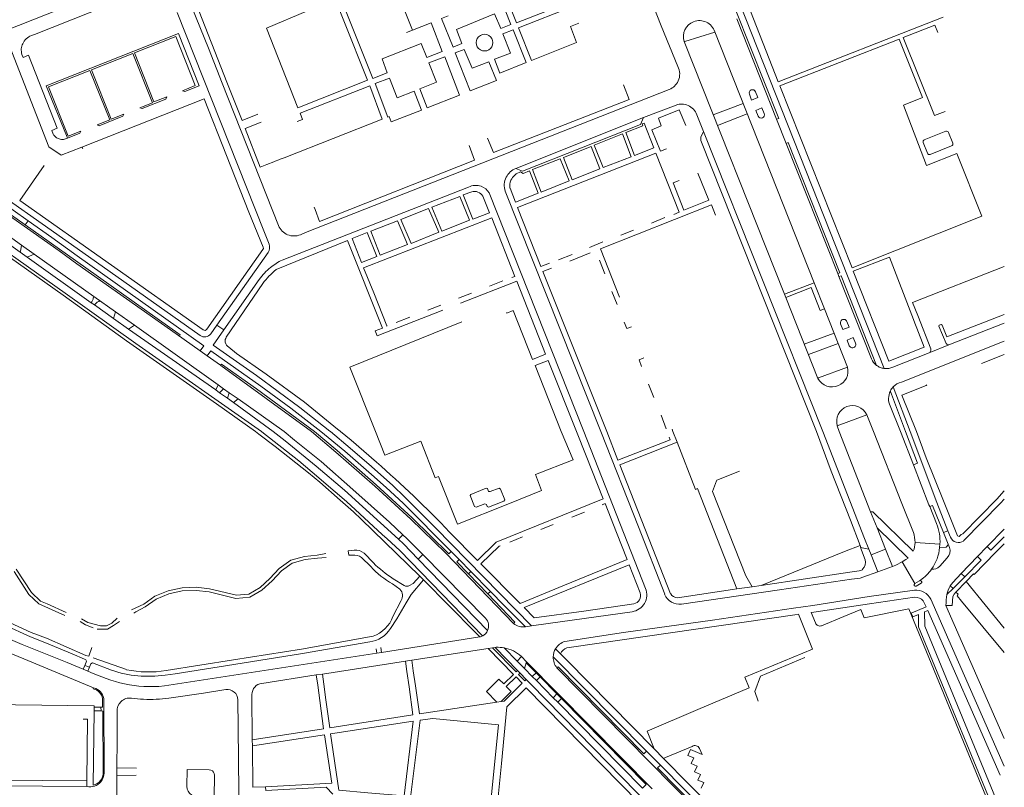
# Model space of a CAD drawing. Extents: x 145000 to 155000, y 457500 to 470000.
# Tile 452 of 548: x 154648 to 155000, y 463873 to 464147. Entities that reach past the tile are written whole.
import ezdxf

# ---------------------------------------------------------------- set-up
doc = ezdxf.new("R2010")
doc.units = 0
doc.header["$LTSCALE"] = 0.2
doc.header["$MEASUREMENT"] = 0
doc.layers.add('kant verharding', color=252, linetype='Continuous', lineweight=0)

msp = doc.modelspace()

# ---------------------------------------------------------------- linework, layer by layer
at = {"layer": 'kant verharding', "lineweight": 0}
for p, q in [((154788.3, 464143.66), (154771.98, 464185.21)), ((154694.17, 464158.45), (154653.05, 464142.14)), ((154919.29, 464112.1), (154904.01, 464150.7)), ((154905.24, 464153.41), (154957.03, 464022.6)), ((154704.12, 464150.02), (154735.12, 464071.88)), ((154904.27, 464147.73), (154918.51, 464111.79)), ((154788.3, 464143.66), (154786.17, 464142.81)), ((154877.26, 464145.24), (154883.23, 464130.7)), ((154651.97, 464141.71), (154653.05, 464142.14)), ((154704.59, 464142.43), (154657.29, 464123.7)), ((154711.98, 464123.74), (154704.59, 464142.43)), ((154931.99, 464053.19), (154896.42, 464143.03)), ((154885.46, 464139.62), (154921.37, 464049.14)), ((154648.6, 464135), (154649.01, 464133.9)), ((154799.84, 464134.06), (154805.15, 464120.42)), ((154657.29, 464123.7), (154664.5, 464105.97)), ((154710.61, 464123.83), (154706.06, 464121.99)), ((154706.87, 464121.67), (154711.98, 464123.74)), ((154880.17, 464122.47), (154750.04, 464071.2)), ((154713.79, 464119.1), (154670.05, 464101.83)), ((154691.56, 464115.61), (154700.05, 464118.98)), ((154700.44, 464119.74), (154695.83, 464117.95)), ((154700.05, 464118.98), (154700.44, 464119.74)), ((154706.06, 464121.99), (154706.87, 464121.67)), ((154713.79, 464119.1), (154729.71, 464078.52)), ((154909.61, 464118.66), (154908.81, 464120.7)), ((154911.85, 464119.54), (154909.61, 464118.66)), ((154911.85, 464119.54), (154911.04, 464121.59)), ((154695.3, 464117.69), (154690.78, 464115.9)), ((154690.78, 464115.9), (154691.56, 464115.61)), ((154882.58, 464116.82), (154870.91, 464112.4)), ((154895.91, 464113.31), (154906.55, 464117.44)), ((154913.32, 464115.82), (154911.09, 464114.94)), ((154914.13, 464113.78), (154913.32, 464115.82)), ((154676.2, 464109.46), (154684.67, 464112.86)), ((154685.02, 464113.61), (154680.5, 464111.83)), ((154684.67, 464112.86), (154685.02, 464113.61)), ((154825.25, 464094.17), (154870.91, 464112.4)), ((154892.45, 464107.38), (154889.98, 464113.38)), ((154897.38, 464109.59), (154908.02, 464113.72)), ((154911.9, 464112.89), (154911.09, 464114.94)), ((154919.29, 464112.1), (154918.51, 464111.79)), ((154918.51, 464111.79), (154921.93, 464103.14)), ((154679.98, 464111.62), (154675.46, 464109.82)), ((154675.46, 464109.82), (154676.2, 464109.46)), ((154664.5, 464105.97), (154664.89, 464105.01)), ((154664.89, 464105.01), (154669.34, 464106.79)), ((154669.67, 464107.52), (154665.18, 464105.74)), ((154669.34, 464106.79), (154669.67, 464107.52)), ((154863.4, 464106.53), (154853.32, 464102.5)), ((154892.45, 464107.38), (154891.5, 464105.33)), ((154892.45, 464107.38), (154935.14, 464000)), ((154979.1, 464107.46), (154971.39, 464104.4)), ((154981.56, 464103.16), (154980.01, 464107.06)), ((154670.32, 464101.27), (154670.05, 464101.83)), ((154852.27, 464102.08), (154842.3, 464098.11)), ((154932.81, 464000), (154891.45, 464104.17)), ((154922.71, 464103.45), (154921.93, 464103.14)), ((154921.93, 464103.14), (154940.41, 464056.53)), ((154971, 464103.49), (154972.55, 464099.59)), ((154973.45, 464099.19), (154981.16, 464102.25)), ((154741, 464097.47), (154742.35, 464097.99)), ((154841.1, 464097.66), (154831.26, 464093.77)), ((154647.79, 464082.76), (154656.57, 464095.19)), ((154736.14, 464095.55), (154738.72, 464096.57)), ((154738.72, 464096.57), (154739.22, 464096.77)), ((154739.22, 464096.77), (154740.53, 464097.28)), ((154740.53, 464097.28), (154741, 464097.47)), ((154628.16, 464091.36), (154650.77, 464075.47)), ((154824.93, 464091.77), (154825.42, 464092.21)), ((154808.37, 464087.48), (154741.67, 464061.4)), ((154849.62, 464000), (154815.73, 464085.44)), ((154821.48, 464086.04), (154855.65, 464000)), ((154713.45, 464036.4), (154647.79, 464082.76)), ((154729.71, 464078.52), (154734.86, 464066.05)), ((154878.56, 464076.56), (154873.77, 464074.61)), ((154639.46, 464073.08), (154648.43, 464066.77)), ((154650.77, 464075.47), (154649.71, 464073.96)), ((154637.51, 464071.59), (154648.01, 464064.18)), ((154735.12, 464071.88), (154737, 464067.08)), ((154748.18, 464070.46), (154750.04, 464071.2)), ((154867.35, 464072.07), (154862.8, 464070.27)), ((154648.43, 464066.77), (154652.91, 464063.51)), ((154856.42, 464067.86), (154851.66, 464065.91)), ((154648.01, 464064.18), (154650.51, 464062.43)), ((154652.91, 464063.51), (154650.51, 464062.43)), ((154650.51, 464062.43), (154673.41, 464046.14)), ((154734.79, 464065.11), (154714.71, 464036.61)), ((154736.64, 464064.1), (154718.32, 464038.15)), ((154845.41, 464063.4), (154840.55, 464061.45)), ((154851.91, 464063.92), (154844.57, 464060.96)), ((154958.9, 464062.48), (154967.54, 464040.08)), ((154857.11, 464056.47), (154855.15, 464061.37)), ((154940.41, 464056.53), (154940.83, 464055.46)), ((154940.83, 464055.46), (154952.48, 464026.06)), ((154733.47, 464054.44), (154720.82, 464036.39)), ((154734.77, 464053.04), (154721.68, 464033.79)), ((154820.6, 464053.99), (154815.9, 464052.08)), ((154921.37, 464049.14), (154931.99, 464053.19)), ((154935.66, 464043.91), (154931.99, 464053.19)), ((154809.45, 464049.59), (154804.75, 464047.7)), ((154861.48, 464045.46), (154859.57, 464050.17)), ((154921.37, 464049.14), (154921.81, 464048.04)), ((154930.91, 464051.56), (154921.81, 464048.04)), ((154673.41, 464046.14), (154674.55, 464045.33)), ((154674.55, 464045.33), (154681.38, 464040.48)), ((154676.33, 464046.74), (154676.58, 464046.74)), ((154798.44, 464045.21), (154793.74, 464043.47)), ((154921.81, 464048.04), (154933.34, 464019.05)), ((154681.38, 464040.48), (154682.02, 464042.88)), ((154682.02, 464042.88), (154688.8, 464038.06)), ((154943.92, 464023.06), (154935.66, 464043.91)), ((154969.03, 464041.5), (154973.73, 464029.67)), ((154681.38, 464040.48), (154686.72, 464036.68)), ((154688.8, 464038.06), (154686.72, 464036.68)), ((154688.8, 464038.06), (154718.73, 464016.8)), ((154718.32, 464038.15), (154716.12, 464035.03)), ((154720.82, 464036.39), (154718.32, 464038.15)), ((154787.29, 464040.92), (154782.5, 464039.02)), ((154941.46, 464038.54), (154942.27, 464036.49)), ((154943.69, 464039.42), (154944.5, 464037.38)), ((154967.54, 464040.08), (154968.02, 464038.82)), ((154968.02, 464038.82), (154968.24, 464038.26)), ((154968.24, 464038.26), (154968.72, 464037)), ((155000, 464038.84), (154980.21, 464031.01)), ((154686.72, 464036.68), (154717.9, 464014.93)), ((154703.72, 464035.03), (154712.4, 464028.88)), ((154928.44, 464031.33), (154939.1, 464035.24)), ((154944.5, 464037.38), (154942.27, 464036.49)), ((154976.6, 464037.71), (154979.16, 464031.51)), ((154712.4, 464028.88), (154713.7, 464030.72)), ((154929.92, 464027.61), (154940.57, 464031.52)), ((154945.97, 464033.66), (154943.74, 464032.78)), ((154943.74, 464032.78), (154944.55, 464030.73)), ((154945.97, 464033.66), (154946.78, 464031.61)), ((155000, 464032.34), (154963.17, 464017.73)), ((154973.14, 464028.17), (154980.21, 464031.01)), ((154712.4, 464028.88), (154714.84, 464027.15)), ((154714.84, 464027.15), (154716.11, 464028.93)), ((154973.14, 464028.17), (154960.18, 464023.07)), ((155000, 464027.62), (154991.87, 464024.43)), ((154714.84, 464027.15), (154719.61, 464023.77)), ((154719.61, 464023.77), (154719.73, 464023.68)), ((154719.73, 464023.68), (154752.17, 464000)), ((154956.94, 464022.61), (154957.03, 464022.6)), ((154717.9, 464014.93), (154718.73, 464016.8)), ((154718.73, 464016.8), (154720.75, 464015.37)), ((154874.61, 464012.17), (154872.75, 464016.98)), ((154717.9, 464014.93), (154719.32, 464013.94)), ((154719.32, 464013.94), (154720.75, 464015.37)), ((154719.32, 464013.94), (154722.09, 464012.01)), ((154720.75, 464015.37), (154722.76, 464013.94)), ((154722.76, 464013.94), (154722.09, 464012.01)), ((154722.76, 464013.94), (154725.92, 464011.7)), ((154966.3, 464000), (154960.27, 464015.99)), ((154722.09, 464012.01), (154724.3, 464010.41)), ((154724.3, 464010.41), (154725.92, 464011.7)), ((154724.3, 464010.41), (154738.45, 464000)), ((154725.92, 464011.7), (154742.37, 464000)), ((154950.83, 464006.07), (154940.24, 464002.05)), ((154950.83, 464006.07), (154953.2, 464000)), ((154959.14, 464009.22), (154962.84, 464000)), ((154879.02, 464001.02), (154877.2, 464005.92)), ((154734.36, 463999.94), (154734.28, 464000)), ((154758.72, 464000.21), (154758.97, 464000)), ((154846.95, 464000), (154850.39, 463991.35)), ((154871.7, 463943.89), (154849.62, 464000)), ((154881.22, 464000.87), (154881.48, 464000)), ((154882.95, 463996.24), (154881.48, 464000)), ((154950.01, 463961.82), (154935.14, 464000)), ((154940.24, 464002.05), (154940.95, 464000)), ((154952.19, 463971.34), (154940.95, 464000)), ((154953.2, 464000), (154963.3, 463974.32)), ((154962.84, 464000), (154967.48, 463988.14)), ((154964.7, 464000), (154968.97, 463988.72)), ((154966.3, 464000), (154975.87, 463974.59)), ((154968.97, 463988.72), (154967.48, 463988.14)), ((154967.48, 463988.14), (154973.06, 463973.86)), ((154890.21, 463979.61), (154904.34, 463943.7)), ((154997.33, 463975.88), (155000, 463978.76)), ((154975.87, 463974.59), (154979.85, 463964.53)), ((154998.62, 463974.36), (155000, 463975.83)), ((154845.25, 463969.41), (154849.81, 463971.2)), ((154952.19, 463971.34), (154954.51, 463965.53)), ((154963.3, 463974.32), (154967.46, 463963.94)), ((154973.06, 463973.86), (154973.36, 463973.16)), ((154974.33, 463973.57), (154973.36, 463973.16)), ((154973.36, 463973.16), (154975.79, 463967.08)), ((154978.28, 463963.91), (154974.33, 463973.57)), ((154985.4, 463960.87), (154998.62, 463974.36)), ((154948.38, 463959.3), (154944.96, 463968.35)), ((154834.24, 463964.97), (154838.65, 463966.75)), ((154954.51, 463965.53), (154965.58, 463954.76)), ((154957.55, 463957.94), (154954.51, 463965.53)), ((154979.85, 463964.53), (154978.28, 463963.91)), ((154979.93, 463959.79), (154978.28, 463963.91)), ((154979.85, 463964.53), (154980.77, 463962.22)), ((154993.9, 463958.85), (155000, 463965.1)), ((154784.9, 463963.05), (154783.32, 463961.49)), ((154823.08, 463960.47), (154827.65, 463962.32)), ((154951.52, 463957.97), (154950.01, 463961.82)), ((154968.06, 463960.36), (154976.98, 463959.76)), ((155000, 463962.34), (154995.16, 463957.58)), ((154767.45, 463957.59), (154765.33, 463957.35)), ((154765.33, 463957.35), (154765.49, 463955.84)), ((154802.12, 463957.06), (154801.35, 463956.3)), ((154804.94, 463954.23), (154802.12, 463957.06)), ((154913.05, 463944.99), (154942.89, 463957.08)), ((154942.89, 463957.08), (154948.38, 463959.3)), ((154948.67, 463958.56), (154948.38, 463959.3)), ((154948.55, 463958.58), (154950.2, 463954.17)), ((154951.52, 463957.97), (154948.55, 463958.58)), ((154952.36, 463955.95), (154951.52, 463957.97)), ((154957.55, 463957.94), (154952.36, 463955.95)), ((154959.99, 463951.77), (154957.55, 463957.94)), ((154976.98, 463959.76), (154976.86, 463958.53)), ((154976.86, 463958.53), (154979.26, 463958.68)), ((154980.44, 463958.51), (154979.93, 463959.79)), ((154990.44, 463955.33), (154993.9, 463958.85)), ((154995.16, 463957.58), (154993.9, 463958.85)), ((154996.88, 463956.76), (155000, 463959.87)), ((154766.82, 463955.84), (154765.49, 463955.84)), ((154773.36, 463951.72), (154770.05, 463955.02)), ((154774.29, 463953.04), (154771.01, 463956.47)), ((154791.97, 463955.98), (154790.37, 463954.4)), ((154790.37, 463954.4), (154815.18, 463928.8)), ((154814.37, 463933.3), (154791.97, 463955.98)), ((154804.94, 463954.23), (154804.13, 463953.42)), ((154804.13, 463953.42), (154808.3, 463949.1)), ((154809.17, 463949.97), (154804.94, 463954.23)), ((154954.78, 463949.85), (154952.36, 463955.95)), ((154963.51, 463953.45), (154961.2, 463952.25)), ((154963.51, 463953.45), (154967.96, 463945.64)), ((154976.88, 463951.85), (154979.56, 463954.85)), ((154984.62, 463949.21), (154990.44, 463955.33)), ((154809.17, 463949.97), (154808.3, 463949.1)), ((154816.17, 463942.83), (154809.17, 463949.97)), ((154954.78, 463949.85), (154959.99, 463951.77)), ((154961.2, 463952.25), (154959.99, 463951.77)), ((154785.27, 463944.89), (154781.33, 463947.38)), ((154792.19, 463946.92), (154790.92, 463948.23)), ((154792.19, 463946.92), (154810.58, 463928.32)), ((154808.3, 463949.1), (154815.24, 463941.91)), ((154913.05, 463944.99), (154944.69, 463949.66)), ((154969.69, 463946.66), (154967.96, 463945.64)), ((154970.01, 463946.9), (154969.69, 463946.66)), ((154970.35, 463946.42), (154970.01, 463946.9)), ((154985.82, 463948.07), (154981.66, 463943.84)), ((154986.38, 463946.41), (154982.68, 463942.58)), ((154985.82, 463948.07), (154984.62, 463949.21)), ((154986.38, 463946.41), (155000, 463929.71)), ((154783.81, 463943.58), (154781.12, 463945.51)), ((154816.17, 463942.83), (154815.24, 463941.91)), ((154883.11, 463940.55), (154902.75, 463943.46)), ((154902.75, 463943.46), (154904.34, 463943.7)), ((154904.34, 463943.7), (154909.86, 463944.51)), ((154909.86, 463944.51), (154913.05, 463944.99)), ((154967.84, 463943.28), (154951.68, 463940.96)), ((154968.48, 463944.74), (154970.23, 463945.73)), ((154981.66, 463943.84), (154979.5, 463941.7)), ((154981.66, 463943.84), (154980.62, 463944.79)), ((154781.31, 463933.83), (154784.24, 463939.57)), ((154931.48, 463937.84), (154951.68, 463940.96)), ((154967.93, 463940.74), (154951.74, 463938.38)), ((155000, 463880.34), (154973.75, 463940.03)), ((154654.63, 463938.4), (154663.95, 463934.24)), ((154924.63, 463936.82), (154931.48, 463937.84)), ((154931.81, 463935.45), (154951.74, 463938.38)), ((155000, 463853.67), (154965.81, 463936.55)), ((154979.12, 463937.83), (155000, 463890.26)), ((154845.22, 463922.84), (154925.01, 463934.46)), ((154925.01, 463934.46), (154926.32, 463934.66)), ((154930.91, 463935.32), (154931.81, 463935.45)), ((154930.91, 463935.32), (154932.49, 463931.56)), ((154620.62, 463930.59), (154674.23, 463908.36)), ((154828.7, 463930.18), (154830.88, 463930.5)), ((154971.52, 463930.38), (155000, 463861.34)), ((154777.17, 463920.96), (154812.37, 463926.52)), ((154810.58, 463928.32), (154812.37, 463926.52)), ((154672.46, 463919.66), (154673.63, 463922.79)), ((154775.49, 463920.7), (154775.26, 463922.31)), ((154777.17, 463920.96), (154776.99, 463922.74)), ((154788.06, 463918.19), (154815.42, 463922.38)), ((154815.42, 463922.38), (154816.96, 463922.62)), ((154816.96, 463922.62), (154817.87, 463922.76)), ((154817.87, 463922.76), (154818.28, 463922.82)), ((154817.87, 463922.76), (154825.88, 463914.54)), ((154821.09, 463922.63), (154825.74, 463917.9)), ((154843.52, 463918.23), (154839.51, 463922.32)), ((154843.54, 463922.62), (154845.22, 463922.84)), ((154674.11, 463919.08), (154685.99, 463914.83)), ((154775.49, 463920.7), (154777.17, 463920.96)), ((154785.82, 463917.84), (154788.06, 463918.19)), ((154788.59, 463914.45), (154788.06, 463918.19)), ((154825.74, 463917.9), (154827.28, 463919.54)), ((154829.12, 463917.67), (154827.28, 463919.54)), ((154872.05, 463885.68), (154838.65, 463919.41)), ((154874.7, 463886.52), (154843.52, 463918.23)), ((154670.54, 463914.95), (154664.71, 463917.34)), ((154670.54, 463914.95), (154671.13, 463916.35)), ((154672.2, 463914.25), (154670.54, 463914.95)), ((154671.13, 463916.35), (154671.54, 463917.46)), ((154671.13, 463916.35), (154672.75, 463915.73)), ((154671.72, 463917.83), (154671.54, 463917.46)), ((154672.75, 463915.73), (154672.2, 463914.25)), ((154673.23, 463916.95), (154672.75, 463915.73)), ((154756.09, 463913.27), (154785.82, 463917.84)), ((154785.82, 463917.84), (154786.32, 463914.15)), ((154825.74, 463917.9), (154828.33, 463915.27)), ((154825.88, 463914.54), (154826.78, 463913.63)), ((154828.33, 463915.27), (154828.98, 463917.31)), ((154828.33, 463915.27), (154831.14, 463912.42)), ((154829.12, 463917.67), (154828.98, 463917.31)), ((154828.98, 463917.31), (154832.49, 463913.75)), ((154874.08, 463872.16), (154829.12, 463917.67)), ((154953.92, 463799.79), (154839.98, 463915.5)), ((154672.2, 463914.25), (154674.1, 463913.44)), ((154674.1, 463913.44), (154678.75, 463911.64)), ((154734.44, 463909.92), (154753.88, 463912.93)), ((154753.88, 463912.93), (154756.09, 463913.27)), ((154753.88, 463912.93), (154754.38, 463909.3)), ((154756.58, 463909.61), (154756.09, 463913.27)), ((154786.32, 463914.15), (154787.05, 463908.69)), ((154789.36, 463909), (154788.59, 463914.45)), ((154826.78, 463913.63), (154828.98, 463911.37)), ((154828.98, 463911.37), (154830.52, 463909.79)), ((154832.49, 463913.75), (154831.14, 463912.42)), ((154831.14, 463912.42), (154832.61, 463910.92)), ((154832.49, 463913.75), (154833.96, 463912.25)), ((154833.96, 463912.25), (154832.61, 463910.92)), ((154833.96, 463912.25), (154839.98, 463906.14)), ((154674.23, 463908.36), (154674.99, 463908.04)), ((154692.15, 463908.84), (154693.68, 463908.77)), ((154754.38, 463909.3), (154755.13, 463903.79)), ((154757.32, 463904.09), (154756.58, 463909.61)), ((154832.61, 463910.92), (154838.66, 463904.78)), ((154908.74, 463908.3), (154890.33, 463900.52)), ((154725.96, 463894.15), (154725.86, 463904.08)), ((154730.88, 463905.96), (154730.98, 463889.77)), ((154838.66, 463904.78), (154839.98, 463906.14)), ((154838.66, 463904.78), (154840.27, 463903.15)), ((154839.98, 463906.14), (154841.58, 463904.51)), ((154840.27, 463903.15), (154841.58, 463904.51)), ((154674.42, 463901.44), (154676.86, 463901.44)), ((154674.42, 463900.08), (154674.42, 463901.44)), ((154676.86, 463901.44), (154676.9, 463900.05)), ((154677.98, 463877.92), (154677.88, 463903.82)), ((154820, 463903.45), (154818.41, 463903.22)), ((154870.53, 463872.42), (154840.27, 463903.15)), ((154674.42, 463900.08), (154674.03, 463873.56)), ((154676.9, 463900.05), (154674.42, 463900.08)), ((154682.68, 463899.78), (154682.63, 463889.77)), ((154682.63, 463889.77), (154682.58, 463879.65)), ((154730.98, 463889.77), (154731.03, 463887.52)), ((154731.03, 463887.52), (154731.17, 463872.73)), ((154878.13, 463883.06), (154874.7, 463886.52)), ((154872.05, 463885.68), (154871.05, 463884.7)), ((154876.97, 463880.71), (154872.05, 463885.68)), ((154963.06, 463796.77), (154878.13, 463883.06)), ((154682.58, 463879.65), (154682.57, 463876.99)), ((154689.54, 463879.63), (154682.58, 463879.65)), ((154876.97, 463880.71), (154875.96, 463879.71)), ((154682.57, 463876.99), (154682.35, 463830.3)), ((154689.46, 463877.07), (154682.57, 463876.99)), ((154619.57, 463873.45), (154671.84, 463873)), ((154620.06, 463875.5), (154671.86, 463875.11)), ((154671.86, 463875.11), (154671.84, 463873)), ((154731.17, 463872.73), (154735.71, 463872.96))]:
    msp.add_line(p, q, dxfattribs=at)
at = {"layer": 'kant verharding', "lineweight": 0, "flags": 128}
for points in [[(154804.8, 464198.04), (154825.5, 464146.33), (154850.7, 464156.19), (154839.03, 464185.63), (154824.18, 464179.87), (154820.62, 464188.77), (154835.48, 464194.48), (154829.9, 464208.28)], [(154751.04, 464179.29), (154755.33, 464168.31), (154772.18, 464125.7), (154747.28, 464115.88), (154736.06, 464144.42), (154750.76, 464150.58), (154747.2, 464159.38), (154732.5, 464153.22), (154731.76, 464155.25), (154726.15, 464169.43)], [(154770.06, 464136.53), (154758.03, 464166.81), (154752.92, 464180.04)], [(154978.1, 464148.33), (154919.15, 464125.14), (154908.08, 464153.23), (154967.05, 464176.36)], [(154642.22, 464143.26), (154692.31, 464163.15), (154706.77, 464169.34), (154712.97, 464171.82)], [(154871.89, 464158.65), (154872.11, 464158.32), (154877.26, 464145.24)], [(154716.57, 464155.21), (154710.93, 464153.04), (154721.86, 464125.01), (154727.32, 464111.27), (154733, 464113.6)], [(154802.84, 464137.57), (154805.99, 464138.82), (154803.99, 464143.86), (154817.69, 464149.47), (154819.9, 464144.28), (154823.5, 464145.68), (154819.42, 464156.03)], [(154709.41, 464151.83), (154715.31, 464137.19), (154720.21, 464124.67), (154740.39, 464073.7)], [(154847.78, 464146.13), (154844.81, 464144.99), (154847.01, 464139.19), (154830.81, 464132.78), (154826.2, 464144.43), (154845.65, 464152.09), (154845.62, 464151.66)], [(154802.84, 464137.57), (154798.68, 464147.81), (154801.05, 464148.76)], [(154798.94, 464136.01), (154794.93, 464146.31), (154788.3, 464143.66)], [(154820.6, 464142.28), (154823.3, 464135.43), (154817.6, 464133.22), (154819.55, 464128.28), (154829.01, 464132.08), (154824.35, 464143.73), (154820.6, 464142.28)], [(154976.26, 464142.8), (154975.17, 464145.42), (154963.86, 464141.02), (154974.98, 464113.13), (154978.79, 464114.55)], [(154695.83, 464117.95), (154688.85, 464135.54), (154703.63, 464141.35), (154710.61, 464123.83)], [(154885.46, 464139.62), (154885.7, 464139.6), (154896.41, 464142.93), (154896.42, 464143.03)], [(154962.41, 464140.41), (154970.68, 464119.57), (154963.88, 464116.82), (154972.19, 464095.18), (154982.99, 464099.53), (154991.91, 464077.04), (154945.55, 464058.66), (154919.75, 464123.74), (154962.41, 464140.41)], [(154670.05, 464101.83), (154662.6, 464098.89), (154658.22, 464101.96), (154644.13, 464138.07)], [(154798.94, 464136.01), (154793.39, 464133.86), (154791.44, 464138.91), (154777.43, 464133.4), (154779.29, 464128.4), (154774.08, 464126.4), (154770.06, 464136.53)], [(154803.59, 464135.57), (154808.95, 464121.97), (154818.36, 464125.68), (154815.55, 464132.32), (154809.65, 464130.02), (154806.79, 464136.77), (154803.59, 464135.57)], [(154649.01, 464133.9), (154650.89, 464134.67), (154661.22, 464108.59), (154659.24, 464107.77), (154659.82, 464106.38)], [(154680.5, 464111.83), (154673.48, 464129.41), (154688.28, 464135.3), (154695.3, 464117.69)], [(154805.15, 464120.42), (154793.55, 464115.86), (154790.94, 464122.66), (154796.89, 464125.01), (154794.14, 464131.91), (154799.84, 464134.06)], [(154665.18, 464105.74), (154658.15, 464123.38), (154672.93, 464129.23), (154679.98, 464111.62)], [(154780.09, 464126.5), (154782.84, 464119.41), (154788.89, 464121.81), (154791.55, 464115.06), (154780.7, 464110.8), (154779.94, 464112.7), (154779.49, 464112.55), (154774.94, 464124.55), (154780.09, 464126.5)], [(154742.35, 464097.99), (154777.49, 464111.8), (154772.98, 464123.7), (154748.08, 464113.98), (154748.93, 464111.68), (154747.08, 464110.94)], [(154863.77, 464124.13), (154865.78, 464118.86), (154817.32, 464099.83), (154815.18, 464104.98)], [(154870.91, 464112.4), (154869.91, 464109.95), (154827.6, 464093.15), (154825.25, 464094.17)], [(154879.13, 464101.24), (154876.99, 464100.37), (154873.94, 464107.96), (154877.24, 464109.36), (154876.24, 464112.21), (154883.74, 464115.17), (154886.06, 464109.48)], [(154734.12, 464110.76), (154728.47, 464108.47), (154733.78, 464094.63), (154736.14, 464095.55)], [(154871.17, 464110.36), (154870.43, 464110.11), (154870.74, 464109.47), (154864.6, 464107.01)], [(154871.17, 464110.36), (154874.59, 464101.56), (154867.69, 464098.86), (154864.6, 464107.01)], [(154863.4, 464106.53), (154866.54, 464098.36), (154856.49, 464094.45), (154853.32, 464102.5)], [(154609.89, 464101.89), (154636.95, 464082.95), (154649.71, 464073.96)], [(154753.1, 464080.32), (154753.45, 464079.49), (154755.05, 464075.19), (154810.52, 464097.17), (154808.62, 464102.38)], [(154852.27, 464102.08), (154855.34, 464094.05), (154845.43, 464090.05), (154842.3, 464098.11)], [(154940.41, 464056.53), (154941.14, 464056.81), (154922.71, 464103.45)], [(154881.81, 464077.72), (154883.66, 464078.52), (154875.34, 464099.61), (154825.88, 464080.19), (154834.24, 464059.09), (154837.32, 464060.25)], [(154841.1, 464097.66), (154844.29, 464089.7), (154834.33, 464085.74), (154831.26, 464093.77)], [(154628.65, 464093.49), (154670.39, 464064.04), (154712.29, 464034.39)], [(154830.16, 464093.3), (154833.23, 464085.34), (154825.13, 464082.14), (154823.18, 464087.08)], [(154830.16, 464093.3), (154827.85, 464092.4), (154826.92, 464092.94), (154825.42, 464092.21)], [(154890.39, 464092.53), (154894.36, 464082.83), (154885.36, 464079.27), (154881.5, 464089.02), (154883.65, 464089.87)], [(154626.87, 464089.36), (154641.28, 464079.25), (154661.85, 464064.67), (154668.28, 464060.02), (154703.72, 464035.03)], [(154795.17, 464080.27), (154805.27, 464084.17), (154808.67, 464075.63), (154798.82, 464071.77), (154795.17, 464080.27)], [(154813.47, 464084.28), (154815.83, 464078.33), (154809.88, 464075.98), (154806.47, 464084.67), (154809.47, 464085.83)], [(154615.98, 464083.49), (154618.07, 464082.13), (154626.59, 464076.07), (154664.09, 464049.57), (154689.37, 464031.57), (154734.28, 464000)], [(154862.38, 464048.06), (154855.55, 464065.46), (154895.21, 464081.13), (154896.63, 464077.48)], [(154621.86, 464078.11), (154663.29, 464048.83), (154686.01, 464032.52), (154718.24, 464009.93), (154732.11, 464000)], [(154784.16, 464075.91), (154794.07, 464079.82), (154797.72, 464071.32), (154787.77, 464067.36), (154784.16, 464075.91)], [(154704.91, 464034.18), (154705.17, 464034.59), (154667.76, 464061.21), (154649.71, 464073.96)], [(154650.77, 464075.47), (154659.32, 464069.47), (154668.39, 464062.96), (154713.7, 464030.72)], [(154823.85, 464055.14), (154824.89, 464055.54), (154816.68, 464076.48), (154770.77, 464058.55), (154774.45, 464049.64)], [(154773.36, 464071.76), (154782.96, 464075.46), (154786.47, 464066.91), (154776.77, 464063.11), (154773.36, 464071.76)], [(154772.06, 464071.2), (154775.57, 464062.61), (154770.07, 464060.51), (154766.66, 464069.1), (154772.06, 464071.2)], [(154648.43, 464066.77), (154648.08, 464064.41), (154648.01, 464064.18)], [(154739.52, 464058.05), (154765.07, 464068.41), (154777.6, 464037.07), (154774.93, 464036.01), (154775.68, 464034.26), (154799.13, 464043.46)], [(154652.91, 464063.51), (154674.29, 464048.37), (154682.02, 464042.88)], [(154958.73, 464025.23), (154945.95, 464057.36), (154958.9, 464062.48)], [(155000, 464059.11), (154967.17, 464046.17), (154969.03, 464041.5)], [(154857.79, 464000), (154834.95, 464057.25), (154838.03, 464058.48)], [(154954.32, 464023.72), (154941.6, 464055.71), (154940.83, 464055.46)], [(154805.51, 464045.96), (154825.59, 464053.84), (154835.91, 464027.7), (154831.26, 464025.85), (154824.3, 464043.29), (154822.1, 464042.44), (154821.98, 464042.64)], [(154774.45, 464049.64), (154779.1, 464037.84), (154779.28, 464037.77)], [(154935.66, 464043.91), (154934.16, 464043.32), (154930.91, 464051.56)], [(155000, 464041.89), (154979.46, 464033.91), (154977.75, 464038.11)], [(154775.05, 464000), (154765.83, 464023.11), (154805.92, 464039.28)], [(154866.59, 464037.51), (154864.92, 464036.87), (154863.98, 464039.11)], [(154758.72, 464000.21), (154748.01, 464008.6), (154732.49, 464020.04), (154716.98, 464030.92), (154720.82, 464036.39)], [(154968.72, 464037), (154971.34, 464030.21), (154958.73, 464025.23)], [(154755.55, 464000), (154744.81, 464008.35), (154734.05, 464016.29), (154716.11, 464028.93)], [(154722.58, 464030.19), (154725.38, 464027.99), (154735.99, 464020.54), (154749.61, 464010.5), (154761.5, 464000.89)], [(154719.61, 464023.77), (154719.98, 464024.18), (154732.5, 464015.34), (154753.26, 464000)], [(154841.51, 464000), (154832.21, 464023.7), (154836.86, 464025.5), (154846.95, 464000)], [(154871.03, 464026.38), (154869.38, 464025.72), (154870.24, 464023.31)], [(154933.34, 464019.05), (154933.59, 464019.21), (154943.92, 464023.06)], [(154972.29, 464016.7), (154972.06, 464016.54), (154963.32, 464013.1), (154968.55, 464000)], [(154964.7, 464000), (154959.27, 464014.35), (154959.24, 464014.52)], [(154732.11, 464000), (154733.31, 463999.14), (154739.14, 463994.73), (154751.04, 463985.23), (154755.14, 463981.86), (154762.39, 463975.47)], [(154734.36, 463999.94), (154747.62, 463989.52), (154752.38, 463985.55), (154760.58, 463978.45), (154764.66, 463975.02), (154777.47, 463963.23), (154779.24, 463961.65), (154783.76, 463957.41), (154798.92, 463941.88), (154813.4, 463926.9)], [(154738.46, 464000), (154742.8, 463996.7), (154753.87, 463987.65), (154763.97, 463979.11), (154783.32, 463961.49)], [(154784.9, 463963.05), (154780.04, 463967.64), (154766.97, 463979.33), (154755.6, 463989.27), (154746.12, 463996.89), (154742.37, 464000)], [(154752.17, 464000), (154760.9, 463992.66), (154774.83, 463980.48), (154787.76, 463968.63), (154800.18, 463956.49), (154824.46, 463931.36)], [(154753.26, 464000), (154761.35, 463993.19), (154775.3, 463981), (154788.24, 463969.14), (154801.35, 463956.3)], [(154802.12, 463957.06), (154784.92, 463974.37), (154778.83, 463979.98), (154773.64, 463984.7), (154764.04, 463992.99), (154755.55, 464000)], [(154758.97, 464000), (154766.01, 463994.08), (154773.6, 463987.57), (154781.21, 463980.71), (154785.49, 463976.71), (154796.58, 463965.59), (154830.88, 463930.5)], [(154761.5, 464000.89), (154762.39, 464000.15), (154762.52, 464000), (154762.39, 464000.15), (154761.5, 464000.89)], [(154775.41, 463989.11), (154766.32, 463996.93), (154762.57, 464000)], [(154775.05, 464000), (154778.42, 463991.61), (154791.23, 463996.56), (154796.41, 463983.48), (154797.66, 463983.95), (154804.45, 463966.85), (154822.4, 463974.05), (154834.47, 463978.97), (154832.31, 463984.62), (154845.75, 463989.95), (154841.51, 464000)], [(154855.65, 464000), (154869.11, 463965.89), (154878.51, 463941.8)], [(154880.09, 463998.02), (154880.43, 463997.09), (154861.81, 463989.8), (154857.79, 464000)], [(154944.96, 463968.35), (154938.11, 463985.87), (154932.81, 464000)], [(154968.55, 464000), (154972.08, 463990.67), (154978.3, 463975.27)], [(154882.95, 463996.24), (154862.47, 463988.13), (154880.65, 463941.97)], [(154890.21, 463979.61), (154889.53, 463979.33), (154882.95, 463996.24)], [(154850.39, 463991.35), (154856.54, 463975.94), (154818.24, 463960.46), (154811.55, 463953.92), (154801.59, 463964.08)], [(154897.09, 463982.42), (154897.16, 463982.61), (154905.23, 463985.91)], [(154909.86, 463944.51), (154907.58, 463948.46), (154895.61, 463978.6), (154897.09, 463982.42)], [(154808.96, 463977.15), (154810.51, 463973.17), (154811.04, 463972.96), (154814.16, 463974.19), (154814.72, 463973.89), (154815.02, 463973.2), (154815.52, 463972.96), (154821.02, 463975.1), (154821.29, 463975.6), (154819.82, 463979.47), (154819.29, 463979.8), (154816.05, 463978.54), (154815.52, 463978.6), (154815.14, 463979.64), (154814.67, 463979.79), (154809.11, 463977.45), (154808.96, 463977.15)], [(154762.39, 463975.47), (154767.16, 463971.27), (154769.99, 463968.66), (154790.92, 463948.23)], [(154978.3, 463975.27), (154983.25, 463962.77), (154983.87, 463962.5), (154984.61, 463963.22), (154985.22, 463963.47), (154997.33, 463975.88)], [(154856.31, 463973.82), (154856.42, 463973.91), (154857.21, 463974.23), (154861.33, 463963.88), (154865.07, 463954.22), (154842.72, 463945.11), (154826.76, 463938.53), (154812.78, 463952.67), (154819.36, 463958.97), (154819.66, 463959.09)], [(154967.45, 463957.18), (154953.01, 463971.31), (154952.19, 463971.34)], [(154672.46, 463919.66), (154671.4, 463919.93), (154657.39, 463926.09), (154651.93, 463928.07), (154642.88, 463932.33), (154631.1, 463937.45), (154621.38, 463941.42), (154603.93, 463948.56), (154594.66, 463952.23), (154594.49, 463952.27), (154578.29, 463959.35), (154560.21, 463966.92)], [(154783.32, 463961.49), (154785.08, 463959.9), (154790.37, 463954.4)], [(154791.97, 463955.98), (154786.3, 463961.73), (154784.9, 463963.05)], [(154757.34, 463956.34), (154754.22, 463955.84), (154749.63, 463955.32), (154744.82, 463954.02), (154740.61, 463951.01), (154737.26, 463947.4), (154733.83, 463944.25), (154729.81, 463941.84), (154725.31, 463941.48), (154715.74, 463943.81), (154710.88, 463944.34), (154705.85, 463944.08), (154700.86, 463943.01), (154696.1, 463941.09), (154692.17, 463938.28), (154687.76, 463936.2)], [(154688.58, 463935.1), (154689.38, 463935.53), (154692.67, 463937.37), (154696.61, 463940.09), (154701.17, 463941.92), (154705.96, 463942.98), (154710.86, 463943.21), (154715.57, 463942.68), (154725.15, 463940.35), (154730.1, 463940.73), (154734.44, 463943.3), (154738.07, 463946.58), (154741.38, 463950.23), (154745.24, 463952.96), (154749.88, 463954.23), (154754.31, 463954.75), (154757.45, 463954.92)], [(154965.58, 463954.76), (154964.8, 463954.23), (154963.51, 463953.45)], [(154990.44, 463955.33), (154991.72, 463954.06), (154985.82, 463948.07)], [(154996.88, 463956.76), (154989.23, 463948.9), (154989.03, 463949.1), (154986.38, 463946.41)], [(154645.78, 463949.99), (154651.1, 463941.67), (154654.63, 463938.4)], [(154664.44, 463935.28), (154657.61, 463938.36), (154655.22, 463939.39), (154651.97, 463942.47), (154646.58, 463950.8)], [(154869.7, 463942.27), (154865.79, 463952.36), (154828.25, 463937.02), (154831.8, 463933.43), (154849.58, 463935.79), (154867.47, 463938.44)], [(154949.24, 463950.8), (154949.33, 463950.54), (154948.11, 463950.16), (154944.69, 463949.66)], [(154945.29, 463947.16), (154948.42, 463947.6), (154949.42, 463947.87), (154954.78, 463949.85)], [(154792.19, 463946.92), (154787.81, 463941.77), (154785.99, 463938.73), (154782.74, 463933.03), (154780.43, 463929.52)], [(154790.92, 463948.23), (154788.49, 463945.69), (154787.19, 463944.94)], [(154884.54, 463938.29), (154919.62, 463943.34), (154945.29, 463947.16)], [(154980.62, 463944.79), (154981.59, 463946.04), (154984.62, 463949.21)], [(154828.7, 463930.18), (154820.97, 463937.93), (154816.17, 463942.83)], [(154815.24, 463941.91), (154824.96, 463931.85), (154824.46, 463931.36)], [(155000, 463855.76), (154969.32, 463930.1), (154969.35, 463934.59), (154967.27, 463933.7), (154966.71, 463935.1), (154971.99, 463937.34), (154971.03, 463939.43)], [(154982.68, 463942.58), (154982.07, 463941.85), (154981.64, 463940.95), (154981.39, 463937.82), (154979.12, 463937.83)], [(155000, 463920.97), (154984.67, 463939.39), (154983.11, 463941.19), (154983.46, 463941.81), (154982.68, 463942.58)], [(154625.9, 463937.99), (154630.57, 463935.97), (154642.27, 463930.84), (154651.65, 463926.59), (154656.8, 463924.56), (154666.55, 463920.5), (154670.95, 463918.61)], [(154842.85, 463924.91), (154863.78, 463928.09), (154895.57, 463932.55), (154924.63, 463936.82)], [(154934.64, 463930.56), (154942.64, 463933.84), (154948.65, 463936.4), (154949.83, 463933.39), (154965.81, 463936.55)], [(154998.55, 463877.07), (154972.61, 463935.95), (154971.43, 463935.47), (154971.52, 463930.38)], [(154622.99, 463934.77), (154648.62, 463923.88), (154664.71, 463917.34)], [(154682.69, 463933.24), (154680.74, 463931.5), (154678.83, 463930.48), (154676.68, 463930.47), (154674.42, 463931.15), (154672.18, 463931.68), (154669.9, 463932.99)], [(154830.88, 463930.5), (154836.89, 463931.38), (154866.86, 463935.58)], [(154926.32, 463934.66), (154931.4, 463922.21), (154907.15, 463912.2), (154908.74, 463908.3)], [(154669.36, 463932.01), (154671.33, 463930.87), (154674.01, 463929.76)], [(154675.54, 463929.38), (154679.22, 463929.36), (154681.4, 463930.59), (154683.43, 463932.03)], [(154674.42, 463901.44), (154674.42, 463901.94), (154646.3, 463902.21), (154619.4, 463902.35), (154619.5, 463926.17), (154618.74, 463926.47)], [(154700.13, 463914.51), (154724.21, 463918.36), (154748.65, 463922.21), (154774.23, 463926.79)], [(154772.98, 463924.78), (154749, 463920.61), (154724.44, 463916.69), (154703.43, 463913.35), (154699.78, 463912.89)], [(154815.42, 463922.38), (154824.46, 463913.15), (154820.93, 463909.71), (154819.19, 463911.46), (154814.72, 463906.97), (154818.41, 463903.22)], [(154816.96, 463922.62), (154825.35, 463914.02), (154825.88, 463914.54)], [(154693.68, 463908.77), (154697.57, 463908.78), (154699.64, 463909.04), (154775.49, 463920.7)], [(154928.65, 463919.2), (154912.82, 463912.47), (154910.74, 463907.03), (154911.93, 463903.5)], [(154680.6, 463914.63), (154673.86, 463917.28), (154673.23, 463916.95)], [(154871.05, 463884.7), (154840.38, 463915.89), (154839.98, 463915.5)], [(154820, 463903.45), (154823.62, 463907.01), (154821.83, 463908.81), (154825.35, 463912.24), (154827.56, 463909.98), (154821.08, 463903.61), (154820, 463903.45)], [(154826.78, 463913.63), (154826.24, 463913.11), (154828.45, 463910.85), (154828.98, 463911.37)], [(154674.77, 463907.73), (154674.08, 463907.99), (154674.23, 463908.36)], [(154701.13, 463904.67), (154713.54, 463906.44), (154721.56, 463907.73)], [(154787.05, 463908.69), (154788.4, 463898.66), (154758.71, 463894.04), (154757.32, 463904.09)], [(154818.41, 463903.22), (154790.77, 463899.06), (154789.36, 463909)], [(154818.19, 463862.23), (154820.13, 463881.2), (154822.02, 463901.53), (154829.01, 463908.32), (154869.37, 463867.16), (154846.98, 463844.67)], [(154830.52, 463909.79), (154853.02, 463886.72), (154873.43, 463865.92)], [(154841.58, 463904.51), (154871.91, 463873.71), (154870.53, 463872.42)], [(154676.86, 463901.44), (154677.46, 463901.44), (154677.46, 463903.87)], [(154755.13, 463903.79), (154756.51, 463893.7), (154730.98, 463889.77)], [(154890.33, 463900.52), (154872.24, 463892.88), (154874.7, 463886.52)], [(154670.55, 463897.11), (154672.04, 463897.12), (154671.86, 463875.11)], [(154677.63, 463878.07), (154677.5, 463900.04), (154676.9, 463900.05)], [(154815.92, 463864.16), (154787.58, 463869.06), (154791.05, 463896.72), (154795.6, 463897.4), (154819.05, 463895.08), (154815.92, 463864.16)], [(154726.9, 463830.11), (154726.21, 463871.16), (154725.96, 463894.15)], [(154785.27, 463869.64), (154772.32, 463870.74), (154761.97, 463871.69), (154758.96, 463891.84), (154788.5, 463896.4), (154785.27, 463869.64)], [(154735.71, 463872.96), (154759.4, 463874.19), (154756.77, 463891.5), (154731.03, 463887.52)], [(154878.13, 463883.06), (154878.82, 463883.45), (154888.35, 463887.38)], [(154890.93, 463886.68), (154891.93, 463884.43), (154887.71, 463886.21), (154886.83, 463884.16), (154888.97, 463883.3), (154888.04, 463881.25), (154890.09, 463880.32), (154889.17, 463878.23), (154891.28, 463877.36), (154890.4, 463875.27), (154892.52, 463874.42), (154891.52, 463872.42)], [(154875.96, 463879.71), (154954.11, 463800.12), (154953.92, 463799.79)], [(154954.28, 463799.42), (154954.8, 463799.93), (154946.63, 463809.38), (154940.87, 463815.54), (154920.64, 463836.37), (154876.97, 463880.71)], [(154707.66, 463879.07), (154707.56, 463873.2), (154707.72, 463872.1), (154708.07, 463871.37), (154708.55, 463870.64), (154709.36, 463869.96), (154710.14, 463869.55), (154710.91, 463869.24), (154711.45, 463869.19), (154717.34, 463869.14), (154717.43, 463877.1), (154717.37, 463877.71), (154717.14, 463878.15), (154716.7, 463878.65), (154716.21, 463878.9), (154715.59, 463878.96), (154707.66, 463879.07)], [(154759.86, 463870.33), (154757.38, 463872.75), (154735.78, 463871.59), (154735.71, 463872.96)]]:
    msp.add_lwpolyline(points, dxfattribs=at)
at = {"layer": 'kant verharding', "lineweight": 0}
for centre, radius, start, end in [((154890.94, 464141.33), 5.74, 17.2565, 111.2384), ((154890.94, 464141.33), 5.74, 111.2539, 197.2988), ((154654.01, 464136.37), 5.69, 132.9027, 154.8482), ((154654.11, 464136.32), 5.79, 111.6748, 133.308), ((154814.08, 464139.2), 3, 359.9618, 180.0382), ((154653.39, 464136.57), 5.03, 175.8372, 198.1059), ((154653.4, 464136.6), 5.04, 154.2961, 176.2259), ((154814.08, 464139.2), 3, 179.9809, 0.0191), ((154877.92, 464127.99), 5.96, 335.0211, 27.1048), ((154877.94, 464127.96), 5.93, 292.1099, 335.1521), ((154909.92, 464121.15), 1.2, 21.624, 201.624), ((154884.61, 464111.5), 5.7, 66.5291, 110.8869), ((154884.61, 464111.5), 5.69, 19.1991, 66.4694), ((154913.01, 464113.34), 1.2, 201.6064, 21.6064), ((154662.92, 464108.19), 3.59, 210.3876, 232.3859), ((154662.94, 464108.16), 3.57, 231.7562, 253.8414), ((154663.08, 464108.47), 3.91, 253.1437, 275.2145), ((154663.02, 464108.66), 4.1, 275.8606, 297.191), ((154893.42, 464104.67), 2.03, 174.2116, 194.1225), ((154893.39, 464104.67), 2, 160.8458, 174.0966), ((154979.36, 464106.8), 0.7, 21.6735, 111.6251), ((154971.65, 464103.75), 0.698, 111.5135, 201.831), ((154980.91, 464102.9), 0.7, 291.5672, 21.671), ((154973.19, 464099.84), 0.696, 201.2862, 291.906), ((154827.64, 464088.12), 6.51, 111.5394, 153.3299), ((154827.62, 464088.12), 6.49, 153.2996, 198.7605), ((154828.03, 464087.95), 4.92, 128.95, 156.2023), ((154810.96, 464082.54), 5.58, 69.9948, 117.7059), ((154810.96, 464082.55), 5.57, 31.1595, 69.9082), ((154828.03, 464087.93), 4.93, 156.0622, 189.9304), ((154810.45, 464082.38), 3.58, 69.158, 105.8055), ((154810.43, 464082.38), 3.58, 31.9194, 68.8953), ((154745.88, 464075.91), 5.91, 201.8871, 292.9212), ((154734.05, 464065.64), 0.915, 324.6599, 26.8405), ((154734.05, 464065.93), 3.17, 324.7562, 21.349), ((154751.34, 464041.69), 21.96, 116.1498, 129.0299), ((154751.48, 464041.55), 22.15, 129.0747, 144.3967), ((154765, 464029.21), 38.5, 136.7284, 141.7444), ((154771.53, 464022.2), 48.06, 131.7688, 135.9855), ((154664.47, 464050.57), 10.05, 340.1146, 347.3902), ((154668.08, 464049.54), 6.32, 327.5163, 337.7653), ((154682.36, 464038.62), 10.3, 133.4581, 139.3137), ((154678.46, 464042.11), 5.1, 114.7091, 128.6032), ((154942.57, 464038.98), 1.2, 21.4645, 201.6152), ((154977.28, 464037.61), 0.685, 109.3389, 171.7528), ((154977.28, 464037.61), 0.689, 46.7601, 109.3636), ((154713.87, 464036.73), 2.82, 236.0454, 322.8792), ((154713.97, 464037.13), 0.898, 234.6081, 324.923), ((154723.87, 464032.43), 2.58, 148.1899, 189.8644), ((154723.87, 464032.42), 2.58, 189.6651, 240.0063), ((154945.67, 464031.17), 1.2, 201.4645, 21.6152), ((154980.51, 464033.03), 2.03, 228.3463, 246.8055), ((154980.55, 464033.05), 2.07, 246.0593, 260.6052), ((154972.11, 464029.44), 1.63, 309.0196, 345.2314), ((154972.2, 464029.46), 1.55, 343.5595, 7.8183), ((154957.6, 464028.18), 5.54, 202.5264, 233.7492), ((154957.62, 464027.95), 5.37, 232.1359, 248.3274), ((154938.41, 464021.67), 5.68, 293.5658, 14.2166), ((154957.7, 464027.97), 5.42, 247.5747, 261.9299), ((154957.8, 464028.27), 5.72, 262.2369, 294.5722), ((154938.39, 464021.67), 5.69, 207.4147, 293.7428), ((154964.73, 464011.85), 6.08, 104.8544, 137.0848), ((154964.8, 464011.76), 6.2, 153.6582, 204.2444), ((154964.75, 464011.77), 6.16, 136.7456, 153.5418), ((154945.69, 464003.66), 5.68, 111.1179, 196.4443), ((154945.69, 464003.66), 5.68, 25.0781, 111.1819), ((154493.93, 463668.47), 426.66, 43.8554, 48.7201), ((154955.37, 463960.06), 12.7, 1.3332, 17.7935), ((154960.36, 463960.81), 16.65, 356.3749, 22.118), ((154958, 463960.64), 10.07, 339.8665, 358.3678), ((154983.62, 463963.39), 3.09, 202.2945, 305.1756), ((154768.01, 463953.15), 4.48, 47.9007, 97.1345), ((154961.01, 463960.06), 15.93, 324.4694, 354.4965), ((154976.33, 463961.23), 3.88, 318.9501, 338.2617), ((154976.82, 463957.45), 3.78, 316.6003, 16.3466), ((154766.94, 463949.57), 6.27, 60.2148, 91.1221), ((154947, 463953.26), 3.33, 312.2087, 15.7613), ((154798.21, 463974.79), 33.91, 222.8591, 239.7186), ((154805.62, 463984.81), 44.62, 225.4048, 237.0199), ((154961.45, 463959.56), 15.28, 304.0597, 325.0371), ((154974.45, 463954.03), 3.26, 261.5236, 318.1703), ((154970.04, 463946.11), 0.435, 296.5587, 43.8709), ((154781.47, 463941.3), 3.27, 328.0432, 44.1948), ((154786.18, 463946.69), 2.02, 243.1411, 299.7919), ((154866.01, 463941.64), 6.12, 277.9463, 21.5854), ((154968.23, 463945.2), 0.516, 121.1007, 298.637), ((154968.19, 463936.91), 6.38, 29.3109, 93.133), ((154989.63, 463939.76), 10.32, 150.8157, 169.1377), ((154867.06, 463941.24), 2.83, 278.3259, 21.2507), ((154883.73, 463943.84), 5.61, 201.2833, 278.2428), ((154883.27, 463943.66), 3.12, 212.9316, 266.9975), ((154968.2, 463937.05), 3.7, 40.1149, 94.1333), ((155001.27, 463937.64), 22.15, 169.4453, 179.5091), ((154770.12, 463937.99), 11.94, 290.1417, 339.5742), ((154811.51, 463930.46), 4.03, 335.7575, 44.7714), ((154771.78, 463934.9), 10.19, 276.7838, 328.1456), ((154811.6, 463930.37), 3.91, 297.4674, 336.3861), ((154827.79, 463935.11), 5.01, 228.4189, 280.5482), ((154934.02, 463932.03), 1.6, 197.2595, 292.8323), ((154811.88, 463929.43), 2.95, 279.6219, 301.1003), ((154818.84, 463910.61), 12.23, 79.4112, 92.6663), ((154818.82, 463910.34), 12.49, 47.3891, 79.5401), ((154844.27, 463919.33), 5.62, 147.9181, 179.2261), ((154844.52, 463919.32), 5.84, 106.6064, 149.1103), ((154844.55, 463919.25), 3.52, 106.7647, 158.8513), ((154670.63, 463917.52), 1.13, 15.7431, 73.9623), ((154844.49, 463919.21), 5.85, 178.0876, 219.4753), ((154693.83, 463953.73), 41.27, 251.3123, 278.2865), ((154693.91, 463952.65), 38.65, 258.1784, 279.2604), ((154694.36, 463952.81), 44.03, 249.225, 267.123), ((154673.24, 463903.8), 4.22, 0.9127, 68.7145), ((154673.46, 463903.9), 4.42, 358.9542, 69.7171), ((154721.98, 463903.87), 3.89, 3.0253, 96.2386), ((154734.89, 463905.93), 4.02, 96.4562, 179.4958), ((154687.14, 463900.19), 4.48, 81.729, 185.2064), ((154692.94, 463939.54), 35.29, 261.5973, 268.6473), ((154694.36, 463953.41), 49.21, 267.3791, 277.9124), ((154889.35, 463885.95), 1.74, 24.7617, 124.8672), ((154673.28, 463877.86), 4.36, 321.841, 2.7169), ((154672.92, 463877.96), 5.06, 320.1341, 359.5323), ((154672.91, 463877.95), 5.07, 257.8655, 320.3556), ((154673.27, 463877.85), 4.36, 280.0127, 322.0091)]:
    msp.add_arc(centre, radius, start, end, dxfattribs=at)

doc.saveas('drawing.dxf')
